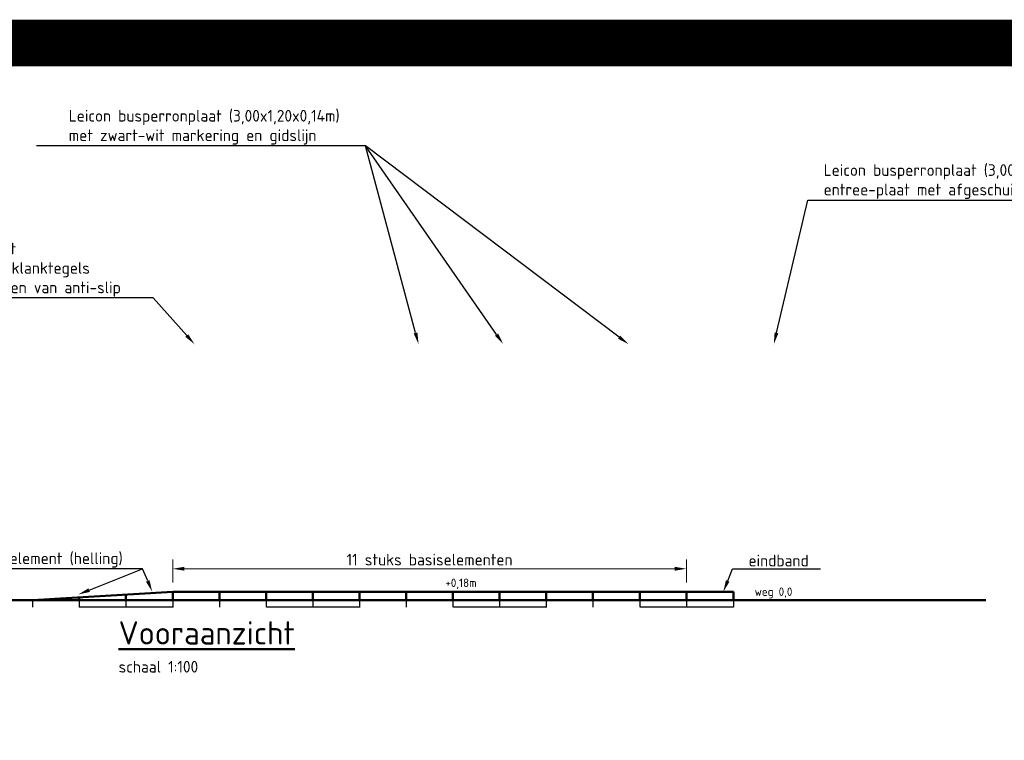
# Model space of a CAD drawing. Header units: metres. Extents: x -699 to 2316, y -1199 to 781.
# Tile 562 of 593: x 1158 to 1179, y -188 to -172. Entities that reach past the tile are written whole.
import ezdxf
from ezdxf import colors
from ezdxf.entities.mleader import LeaderData, LeaderLine
from ezdxf.enums import TextEntityAlignment as Align
from ezdxf.math import Vec2, Vec3

# ---------------------------------------------------------------- set-up
doc = ezdxf.new("R2010")
doc.units = ezdxf.units.M
doc.header["$PDMODE"] = 1
doc.linetypes.add('NLCS-HIDDEN', pattern=[4, 2, -2])
for name, color, linetype, lineweight in [('N-WE-VH-KANTOPSLUITING_ELEMENT_PERRONBAND-GD', 252, 'Continuous', 50), ('N-WE-VH-KANTOPSLUITING_ELEMENT_PERRONBAND-GN', 252, 'NLCS-HIDDEN', 25), ('N-WE-VH-KANTVERHARDING-GD', 210, 'Continuous', 50), ('X-XX-AL-M', 7, 'Continuous', 18), ('X-XX-AL-T18', 10, 'Continuous', 18), ('X-XX-AL-T25', 7, 'Continuous', 25), ('X-XX-AL-T50', 130, 'Continuous', 50)]:
    doc.layers.add(name, color=color, linetype=linetype, lineweight=lineweight)
doc.layers.add('X-XX-AL-TEKENBLAD_VIEWPORT-G', color=7, linetype='Continuous', lineweight=18, plot=False)
doc.styles.add('NLCS-ISO', font='NLCS-ISO.ttf')
doc.styles.add('NLCS-ISO-M100-T25', font='NLCS-ISO.ttf', dxfattribs={"height": 0.25})
doc.styles.add('NLCS-ISO-M100-T50', font='NLCS-ISO.ttf', dxfattribs={"height": 0.5})
doc.dimstyles.new('NLCS-M100-T25-PIJL_A_L2_H1', dxfattribs={"dimscale": 0.1, "dimtxt": 2.5, "dimasz": 2.5, "dimexe": 2, "dimexo": 2, "dimgap": 0.7, "dimtad": 1, "dimzin": 0, "dimdsep": 46, "dimtxsty": 'NLCS-ISO-M100-T25', "dimcen": 0, "dimdle": 2, "dimclrd": 256, "dimclre": 256, "dimclrt": 256, "dimadec": 1, "dimazin": 0, "dimtfac": 1, "dimtdec": 3, "dimtofl": 0, "dimtmove": 0, "dimatfit": 3, "dimfxl": 2, "dimtfillclr": 256, "dimtolj": 1, "dimtzin": 0, "dimlwd": -1, "dimlwe": -1, "dimarcsym": 0})

# ---------------------------------------------------------------- blocks, each defined once
blk = doc.blocks.new('*D2363')
at = {"layer": 'Defpoints', "color": 0, "transparency": 16777216}
for p in [(1161.1, -184.229), (1161.1, -184.722), (1172.1, -184.722)]:
    blk.add_point(p, dxfattribs=at)
at = {"layer": 'X-XX-AL-M', "transparency": 16777216}
for p, q in [((1161.1, -184.522), (1161.1, -184.029)), ((1172.1, -184.522), (1172.1, -184.029)), ((1171.85, -184.229), (1161.35, -184.229))]:
    blk.add_line(p, q, dxfattribs=at)
for points in [[(1161.35, -184.187), (1161.35, -184.27), (1161.1, -184.229)], [(1171.85, -184.187), (1171.85, -184.27), (1172.1, -184.229)]]:
    blk.add_solid(points, dxfattribs=at)
at = {"layer": 'X-XX-AL-M', "transparency": 16777216, "insert": (1166.6, -184.033), "char_height": 0.25, "attachment_point": 5, "style": 'NLCS-ISO-M100-T25'}
blk.add_mtext('\\A1;11 stuks basiselementen', dxfattribs=at)

msp = doc.modelspace()

# ---------------------------------------------------------------- linework, layer by layer
at = {"layer": 'N-WE-VH-KANTOPSLUITING_ELEMENT_PERRONBAND-GD'}
for p, q in [((1161.0996, -184.7216), (1158.0991, -184.9016)), ((1159.0991, -184.8416), (1159.0991, -184.9016)), ((1160.0991, -184.7816), (1160.0991, -184.9016)), ((1173.1105, -184.7216), (1161.0996, -184.7216)), ((1161.0996, -184.7216), (1161.0996, -184.9016)), ((1162.0996, -184.7216), (1162.0996, -184.9016)), ((1163.0996, -184.7216), (1163.0996, -184.9016)), ((1164.0996, -184.7216), (1164.0996, -184.9016)), ((1165.0996, -184.7216), (1165.0996, -184.9016)), ((1166.0996, -184.7216), (1166.0996, -184.9016)), ((1167.0996, -184.7216), (1167.0996, -184.9016)), ((1168.0996, -184.7216), (1168.0996, -184.9016)), ((1169.0996, -184.7216), (1169.0996, -184.9016)), ((1170.0996, -184.7216), (1170.0996, -184.9016)), ((1171.0996, -184.7216), (1171.0996, -184.9016)), ((1172.0996, -184.7216), (1172.0996, -184.9016)), ((1173.1095, -184.7216), (1173.1105, -184.9016))]:
    msp.add_line(p, q, dxfattribs=at)
at = {"layer": 'N-WE-VH-KANTOPSLUITING_ELEMENT_PERRONBAND-GN'}
for p, q in [((1158.0991, -184.9016), (1158.0991, -185.0516)), ((1159.0991, -184.9016), (1159.0991, -185.0516)), ((1160.0991, -184.9016), (1160.0991, -185.0516)), ((1161.0996, -184.9016), (1161.0996, -185.0516)), ((1162.0996, -184.9016), (1162.0996, -185.0516)), ((1163.0996, -184.9016), (1163.0996, -185.0516)), ((1164.0996, -184.9016), (1164.0996, -185.0516)), ((1165.0996, -184.9016), (1165.0996, -185.0516)), ((1166.0996, -184.9016), (1166.0996, -185.0516)), ((1167.0996, -184.9016), (1167.0996, -185.0516)), ((1168.0996, -184.9016), (1168.0996, -185.0516)), ((1169.0996, -184.9016), (1169.0996, -185.0516)), ((1170.0996, -184.9016), (1170.0996, -185.0516)), ((1171.0996, -184.9016), (1171.0996, -185.0516)), ((1172.0996, -184.9016), (1172.0996, -185.0516)), ((1173.1095, -184.9016), (1173.1105, -185.0516)), ((1161.0996, -185.0516), (1158.0991, -185.0516)), ((1173.1105, -185.0516), (1161.0996, -185.0516))]:
    msp.add_line(p, q, dxfattribs=at)
at = {"layer": 'N-WE-VH-KANTVERHARDING-GD'}
msp.add_line((1178.5142, -184.9016), (1155.4048, -184.9016), dxfattribs=at)
at = {"layer": 'X-XX-AL-TEKENBLAD_VIEWPORT-G', "color": 3, "const_width": 1}
msp.add_lwpolyline([(1113.6885, -298.1762), (1219.9582, -298.1762), (1219.9582, -172.9742), (1113.6885, -172.9742)], close=True, dxfattribs=at)

# ---------------------------------------------------------------- texts
at = {"layer": 'X-XX-AL-T18', "style": 'NLCS-ISO'}
for s, p in [('+0,18m', (1166.9388, -184.6743)), ('weg 0,0', (1173.5617, -184.8639))]:
    msp.add_text(s, height=0.18, dxfattribs=at).set_placement(p, align=Align.BOTTOM_LEFT)
at = {"layer": 'X-XX-AL-T25', "style": 'NLCS-ISO-M100-T25'}
msp.add_text('schaal 1:100', height=0.25, dxfattribs=at).set_placement((1159.9411, -186.4514))
at = {"layer": 'X-XX-AL-T50', "style": 'NLCS-ISO-M100-T50'}
msp.add_text('%%UVooraanzicht', height=0.5, dxfattribs=at).set_placement((1159.9411, -185.8514))

# ---------------------------------------------------------------- dimensions: what is measured, and where the dimension line sits
at = {"layer": 'X-XX-AL-M'}
dim = msp.add_aligned_dim(p1=(1172.0996, -184.7216), p2=(1161.0996, -184.7216), distance=-0.4931, text='11 stuks basiselementen', dimstyle='NLCS-M100-T25-PIJL_A_L2_H1', dxfattribs=at)
dim.commit()
dim.dimension.update_dxf_attribs({"geometry": '*D2363', "text_midpoint": (1166.5996, -184.0334)})

# ---------------------------------------------------------------- leaders
at = {"layer": 'X-XX-AL-T25'}
ml = msp.add_multileader_mtext('Standard', dxfattribs=at)
ml.set_content('Leicon busperronplaat (3,00x1,20x0,14m) \\Pmet zwart-wit markering en gidslijn', color=256, style='NLCS-ISO-M100-T25')
ml.set_leader_properties(color=256, linetype='ByLayer', lineweight=-1)
ml.build(insert=Vec2(0, 0))
ml.multileader.update_dxf_attribs({"text_left_attachment_type": 5, "text_right_attachment_type": 5, "dogleg_length": 0.25, "arrow_head_size": 0.25})
ctx = ml.context
ctx.base_point, ctx.char_height, ctx.arrow_head_size, ctx.landing_gap_size, ctx.plane_origin = Vec3(1158.7829, -175.1728), 0.25, 0.25, 0.09, Vec3(228.9253, 66.089)
ctx.left_attachment, ctx.right_attachment = 5, 5
notes = []
notes.append((ctx, [(1, (1, 1, 0), (1165.2254, -175.1728), (-1, 0), 0.25, [(0, [(1166.365, -179.4216)], 0, [])])]))
ctx.mtext.insert, ctx.mtext.flow_direction = Vec3(1158.8729, -174.4061), 5
ml = msp.add_multileader_mtext('Standard', dxfattribs=at)
ml.set_content(' ', color=256, style='NLCS-ISO-M100-T25')
ml.set_leader_properties(color=256, linetype='ByLayer', lineweight=-1)
ml.build(insert=Vec2(0, 0))
ml.multileader.update_dxf_attribs({"text_left_attachment_type": 5, "text_right_attachment_type": 5, "dogleg_length": 0.25, "arrow_head_size": 0.25})
ctx = ml.context
ctx.base_point, ctx.char_height, ctx.arrow_head_size, ctx.landing_gap_size, ctx.plane_origin = Vec3(1164.6454, -175.1728), 0.25, 0.25, 0.09, Vec3(233.0675, 66.089)
ctx.left_attachment, ctx.right_attachment = 5, 5
notes.append((ctx, [(1, (1, 1, 0), (1165.2254, -175.1728), (-1, 0), 0.25, [(0, [(1168.1785, -179.4216)], 0, [])])]))
ctx.mtext.insert, ctx.mtext.flow_direction = Vec3(1164.7354, -174.9228), 5
ml = msp.add_multileader_mtext('Standard', dxfattribs=at)
ml.set_content(' ', color=256, style='NLCS-ISO-M100-T25')
ml.set_leader_properties(color=256, linetype='ByLayer', lineweight=-1)
ml.build(insert=Vec2(0, 0))
ml.multileader.update_dxf_attribs({"text_left_attachment_type": 5, "text_right_attachment_type": 5, "dogleg_length": 0.25, "arrow_head_size": 0.25})
ctx = ml.context
ctx.base_point, ctx.char_height, ctx.arrow_head_size, ctx.landing_gap_size, ctx.plane_origin = Vec3(1164.6454, -175.1728), 0.25, 0.25, 0.09, Vec3(233.0675, 66.089)
ctx.left_attachment, ctx.right_attachment = 5, 5
notes.append((ctx, [(1, (1, 1, 0), (1165.2254, -175.1728), (-1, 0), 0.25, [(0, [(1170.8603, -179.4216)], 0, [])])]))
ctx.mtext.insert, ctx.mtext.flow_direction = Vec3(1164.7354, -174.9228), 5
ml = msp.add_multileader_mtext('Standard', dxfattribs=at)
ml.set_content('Leicon busperronplaat (3,00x1,20x0,14m) met gidslijn\\Pentree-plaat met afgeschuinde kant', color=256, style='NLCS-ISO-M100-T25')
ml.set_leader_properties(color=256, linetype='ByLayer', lineweight=-1)
ml.build(insert=Vec2(0, 0))
ml.multileader.update_dxf_attribs({"text_left_attachment_type": 5, "text_right_attachment_type": 5, "dogleg_length": 0.25, "arrow_head_size": 0.25})
ctx = ml.context
ctx.base_point, ctx.char_height, ctx.arrow_head_size, ctx.landing_gap_size, ctx.plane_origin = Vec3(1174.9492, -176.3345), 0.25, 0.25, 0.09, Vec3(2111.2729, 66.089)
ctx.left_attachment, ctx.right_attachment = 5, 5
notes.append((ctx, [(1, (1, 1, 0), (1174.6992, -176.3345), (1, 0), 0.25, [(0, [(1173.972, -179.4216)], 0, [])])]))
ctx.mtext.insert, ctx.mtext.flow_direction = Vec3(1175.0392, -175.5679), 5
ml = msp.add_multileader_mtext('Standard', dxfattribs=at)
ml.set_content('Leicon busperronplaat (3,00x1,20x0,14m) met zwart-wit \\Pmarkering, gidslijn en instapmarkering: 6x aluminium klanktegels\\P0,30x0,30m kleur titaan met gladde bovenkant voorzien van anti-slip', color=256, style='NLCS-ISO-M100-T25')
ml.set_leader_properties(color=256, linetype='ByLayer', lineweight=-1)
ml.build(insert=Vec2(0, 0))
ml.multileader.update_dxf_attribs({"text_left_attachment_type": 5, "text_right_attachment_type": 5, "dogleg_length": 0.25, "arrow_head_size": 0.25})
ctx = ml.context
ctx.base_point, ctx.char_height, ctx.arrow_head_size, ctx.landing_gap_size, ctx.plane_origin = Vec3(1149.6517, -178.4304), 0.25, 0.25, 0.09, Vec3(216.2701, 58.7641)
ctx.left_attachment, ctx.right_attachment = 5, 5
notes.append((ctx, [(1, (1, 1, 0), (1160.6817, -178.4304), (-1, 0), 0.25, [(0, [(1161.5673, -179.4216)], 0, [])])]))
ctx.mtext.insert, ctx.mtext.flow_direction = Vec3(1149.7417, -177.2471), 5
ml = msp.add_multileader_mtext('Standard', dxfattribs=at)
ml.set_content('entree-element (helling)', color=256, style='NLCS-ISO-M100-T25')
ml.set_leader_properties(color=256, linetype='ByLayer', lineweight=-1)
ml.build(insert=Vec2(0, 0))
ml.multileader.update_dxf_attribs({"text_left_attachment_type": 5, "text_right_attachment_type": 5, "dogleg_length": 0.25, "arrow_head_size": 0.25})
ctx = ml.context
ctx.base_point, ctx.char_height, ctx.arrow_head_size, ctx.landing_gap_size, ctx.plane_origin = Vec3(1156.4011, -184.2285), 0.25, 0.25, 0.09, Vec3(2103.3162, 54.4655)
ctx.left_attachment, ctx.right_attachment = 5, 5
notes.append((ctx, [(0, (1, 1, 0), (1160.4561, -184.2285), (-1, 0), 0.25, [(0, [(1159.0785, -184.7788)], 0, [])])]))
ctx.mtext.insert, ctx.mtext.flow_direction = Vec3(1156.4911, -183.8785), 5
ml = msp.add_multileader_mtext('Standard', dxfattribs=at)
ml.set_content(' ', color=256, style='NLCS-ISO-M100-T25')
ml.set_leader_properties(color=256, linetype='ByLayer', lineweight=-1)
ml.build(insert=Vec2(0, 0))
ml.multileader.update_dxf_attribs({"text_left_attachment_type": 5, "text_right_attachment_type": 5, "dogleg_length": 0.25, "arrow_head_size": 0.25})
ctx = ml.context
ctx.base_point, ctx.char_height, ctx.arrow_head_size, ctx.landing_gap_size, ctx.plane_origin = Vec3(1159.8761, -184.2285), 0.25, 0.25, 0.09, Vec3(2105.0414, 54.9353)
ctx.left_attachment, ctx.right_attachment = 5, 5
notes.append((ctx, [(0, (1, 1, 0), (1160.4561, -184.2285), (-1, 0), 0.25, [(0, [(1160.6615, -184.7205)], 0, [])])]))
ctx.mtext.insert, ctx.mtext.flow_direction = Vec3(1159.9661, -183.9785), 5
ml = msp.add_multileader_mtext('Standard', dxfattribs=at)
ml.set_content('eindband', color=256, style='NLCS-ISO-M100-T25')
ml.set_leader_properties(color=256, linetype='ByLayer', lineweight=-1)
ml.build(insert=Vec2(0, 0))
ml.multileader.update_dxf_attribs({"text_left_attachment_type": 5, "text_right_attachment_type": 5, "dogleg_length": 0.25, "arrow_head_size": 0.25})
ctx = ml.context
ctx.base_point, ctx.char_height, ctx.arrow_head_size, ctx.landing_gap_size, ctx.plane_origin = Vec3(1173.3399, -184.2285), 0.25, 0.25, 0.09, Vec3(2114.5174, 55.2582)
ctx.left_attachment, ctx.right_attachment = 5, 5
notes.append((ctx, [(1, (1, 1, 0), (1173.0899, -184.2285), (1, 0), 0.25, [(0, [(1172.8906, -184.7216)], 0, [])])]))
ctx.mtext.insert, ctx.mtext.flow_direction = Vec3(1173.4299, -183.9285), 5
for ctx, leaders in notes:
    for number, flags, end, landing, length, lines in leaders:
        leader = LeaderData()
        leader.index, (leader.has_last_leader_line, leader.has_dogleg_vector, leader.attachment_direction) = number, flags
        leader.last_leader_point, leader.dogleg_vector, leader.dogleg_length = Vec3(end), Vec3(landing), length
        for number, points, colour, breaks in lines:
            line = LeaderLine()
            line.index, line.vertices, line.color, line.breaks = number, Vec3.list(points), colors.encode_raw_color(colour), breaks
            leader.lines.append(line)
        ctx.leaders.append(leader)

doc.saveas('drawing.dxf')
